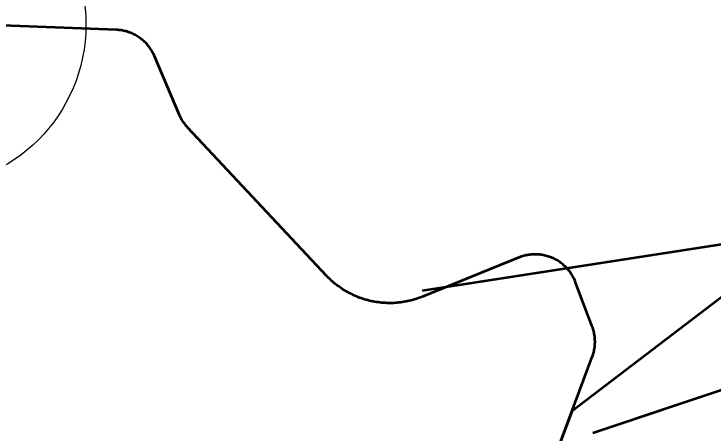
# Model space of a CAD drawing. Extents: x -1643653 to 4543381, y 1624270 to 13878484.
# Drawn here: x 673789 to 675404, y 8947015 to 8947983 of the extents above; entities that cross this region are included whole.
import ezdxf

# ---------------------------------------------------------------- set-up
doc = ezdxf.new("R2010")
doc.units = 0
doc.header["$LTSCALE"] = 200
for name, color, linetype, lineweight in [('1', 7, 'Continuous', 13), ('15', 7, 'Continuous', 25), ('27', 7, 'Continuous', 53), ('29', 7, 'Continuous', 13), ('31', 7, 'Continuous', 53), ('60', 7, 'Continuous', 53)]:
    doc.layers.add(name, color=color, linetype=linetype, lineweight=lineweight)

msp = doc.modelspace()

# ---------------------------------------------------------------- linework, layer by layer
at = {"layer": '1', "lineweight": 25}
msp.add_spline([(814781, 9009175.5), (814787.2, 9009173.4), (814796.9, 9009173.4), (814799.4, 9009172.4), (814805.1, 9009174.5), (814805.6, 9009176.5), (814811.7, 9009179.5), (814811.7, 9009179.5), (814801.5, 9009181), (814790.7, 9009181.5), (814784.1, 9009183.1), (814777.4, 9009185.1), (814778.4, 9009175.5)], degree=3, dxfattribs=at)
at = {"layer": '15'}
msp.add_circle((673580.2, 8947957.9), 375, dxfattribs=at)
at = {"layer": '27'}
msp.add_line((675078.8, 8947067.8), (675717.3, 8947553.5), dxfattribs=at)
msp.add_line((675078.8, 8947067.8), (675717.3, 8947553.5), dxfattribs=at)
msp.add_lwpolyline([(674979.9, 8946802), (675078.8, 8947067.8)], dxfattribs=at)
msp.add_lwpolyline([(674979.9, 8946802), (675078.8, 8947067.8)], dxfattribs=at)
at = {"layer": '29', "lineweight": 53}
msp.add_line((675517.3, 8947145.9), (675125.9, 8947015.5), dxfattribs=at)
msp.add_lwpolyline([(675240.6, 8948634.2), (675717.3, 8947553.5), (675713, 8947474.9), (675575.4, 8947196.5), (675517.3, 8947145.9), (675125.9, 8947015.5)], dxfattribs=at)
at = {"layer": '31'}
msp.add_line((674732.8, 8947344.3), (676709.1, 8947651.1), dxfattribs=at)
at = {"layer": '60'}
for points in [[(674180.1, 8947733.8), (674178.5, 8947736.2), (674177.1, 8947738.6), (674175.7, 8947741.1), (674174.4, 8947743.6), (674173.1, 8947746.1), (674172, 8947748.7), (674171.5, 8947749.8), (674113.7, 8947885.7), (674112.6, 8947888.3), (674111.4, 8947890.8), (674110.1, 8947893.3), (674108.7, 8947895.8), (674107.3, 8947898.3), (674105.8, 8947900.7), (674104.2, 8947903), (674102.6, 8947905.3), (674100.9, 8947907.6), (674099.2, 8947909.8), (674097.3, 8947912), (674095.5, 8947914.1), (674093.5, 8947916.2), (674091.5, 8947918.2), (674089.5, 8947920.1), (674087.4, 8947922), (674085.2, 8947923.8), (674083, 8947925.6), (674080.7, 8947927.3), (674078.4, 8947928.9), (674076.1, 8947930.5), (674073.7, 8947932), (674071.2, 8947933.4), (674068.8, 8947934.8), (674066.2, 8947936.1), (674063.7, 8947937.3), (674061.1, 8947938.5), (674058.5, 8947939.5), (674055.9, 8947940.6), (674053.2, 8947941.5), (674050.5, 8947942.3), (674047.8, 8947943.1), (674045, 8947943.8), (674042.3, 8947944.4), (674039.5, 8947945), (674036.7, 8947945.4), (674033.9, 8947945.8), (674031.1, 8947946.1), (674028.3, 8947946.3), (674025.5, 8947946.5), (673295.1, 8947974.3)], [(675038.4, 8947417), (675035.8, 8947418.2), (675033.3, 8947419.4), (675030.7, 8947420.6), (675028.1, 8947421.6), (675025.4, 8947422.6), (675022.7, 8947423.4), (675020, 8947424.2), (675017.3, 8947425), (675014.5, 8947425.6), (675011.7, 8947426.2), (675009, 8947426.7), (675006.2, 8947427.1), (675003.3, 8947427.5), (675000.5, 8947427.7), (674997.7, 8947427.9), (674994.9, 8947428), (674992.1, 8947428), (674989.2, 8947428), (674986.4, 8947427.8), (674983.6, 8947427.6), (674980.8, 8947427.3), (674978, 8947426.9), (674975.2, 8947426.5), (674972.4, 8947426), (674969.6, 8947425.3), (674966.9, 8947424.7), (674964.2, 8947423.9), (674961.5, 8947423), (674958.8, 8947422.1), (674956.2, 8947421.1), (674955.1, 8947420.7), (674732.1, 8947330.2), (674728.3, 8947328.7), (674724.6, 8947327.3), (674720.8, 8947326), (674717, 8947324.8), (674713.2, 8947323.6), (674709.3, 8947322.5), (674705.5, 8947321.5), (674701.6, 8947320.6), (674697.7, 8947319.7), (674693.8, 8947318.9), (674689.8, 8947318.2), (674685.9, 8947317.6), (674681.9, 8947317.1), (674677.9, 8947316.6), (674673.9, 8947316.2), (674670, 8947315.9), (674666, 8947315.7), (674662, 8947315.6), (674658, 8947315.5), (674654, 8947315.5), (674650, 8947315.6), (674646, 8947315.8), (674642, 8947316.1), (674638, 8947316.4), (674634, 8947316.8), (674630.1, 8947317.3), (674626.1, 8947317.9), (674622.1, 8947318.5), (674618.2, 8947319.3), (674614.3, 8947320.1), (674610.4, 8947321), (674606.5, 8947321.9), (674602.7, 8947323), (674598.8, 8947324.1), (674595, 8947325.3), (674591.2, 8947326.6), (674587.4, 8947327.9), (674583.7, 8947329.4), (674580, 8947330.9), (674576.3, 8947332.4), (674572.7, 8947334.1), (674569.1, 8947335.8), (674565.5, 8947337.6), (674562, 8947339.5), (674558.4, 8947341.4), (674555, 8947343.4), (674551.6, 8947345.5), (674548.2, 8947347.6), (674544.8, 8947349.8), (674541.6, 8947352.1), (674538.3, 8947354.4), (674535.1, 8947356.8), (674532, 8947359.3), (674528.9, 8947361.8), (674525.8, 8947364.4), (674522.8, 8947367.1), (674519.9, 8947369.8), (674517, 8947372.6), (674514.2, 8947375.4), (674511.4, 8947378.3), (674511, 8947378.7), (674190.6, 8947720.5), (674188.7, 8947722.6), (674186.8, 8947724.7), (674185, 8947726.9), (674183.3, 8947729.2), (674181.7, 8947731.5), (674180.1, 8947733.8)], [(674979.9, 8946802), (675124.8, 8947191.4), (675125.8, 8947194.1), (675126.7, 8947196.8), (675127.5, 8947199.5), (675128.2, 8947202.2), (675128.8, 8947205), (675129.4, 8947207.8), (675129.9, 8947210.6), (675130.3, 8947213.4), (675130.6, 8947216.2), (675130.8, 8947219), (675131, 8947221.8), (675131.1, 8947224.6), (675131.1, 8947227.5), (675131, 8947230.3), (675130.9, 8947233.1), (675130.6, 8947235.9), (675130.3, 8947238.8), (675129.9, 8947241.6), (675129.5, 8947244.3), (675128.9, 8947247.1), (675128.3, 8947249.9), (675127.6, 8947252.6), (675126.8, 8947255.3), (675126, 8947258), (675125, 8947260.7), (675124.7, 8947261.6), (675086.3, 8947363.4), (675085.2, 8947366), (675084.1, 8947368.6), (675082.9, 8947371.2), (675081.7, 8947373.7), (675080.3, 8947376.2), (675079, 8947378.7), (675077.5, 8947381.1), (675076, 8947383.4), (675074.3, 8947385.8), (675072.7, 8947388.1), (675071, 8947390.3), (675069.2, 8947392.5), (675067.3, 8947394.6), (675065.4, 8947396.7), (675063.4, 8947398.7), (675061.4, 8947400.7), (675059.3, 8947402.6), (675057.2, 8947404.5), (675055, 8947406.3), (675052.8, 8947408), (675050.5, 8947409.7), (675048.1, 8947411.3), (675045.8, 8947412.8), (675043.3, 8947414.3), (675040.9, 8947415.7), (675038.4, 8947417)]]:
    msp.add_lwpolyline(points, dxfattribs=at)

doc.saveas('drawing.dxf')
